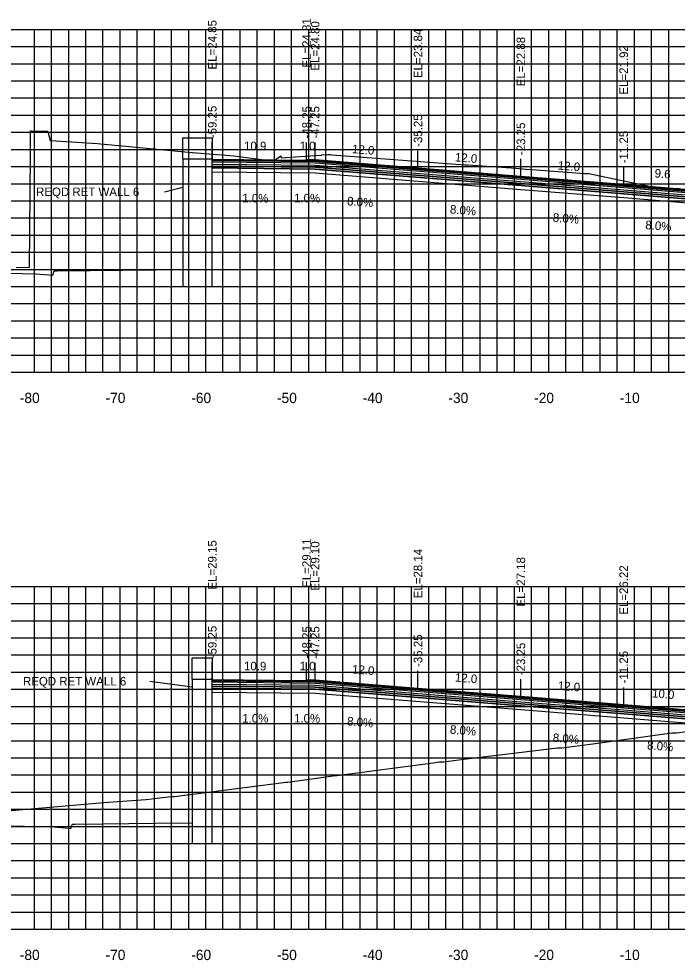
# Model space of a CAD drawing. Extents: x 1800880 to 1814006, y 250083 to 250560.
# Drawn here: x 1812069.2 to 1812146, y 250095.8 to 250205.7 of the extents above; entities that cross this region are included whole.
import ezdxf

# ---------------------------------------------------------------- set-up
doc = ezdxf.new("R2010")
doc.units = 0
for name, color, linetype in [('ANNO-SHT', 7, 'Continuous'), ('ANNO-TXT', 7, 'Continuous'), ('AXIS', 7, 'Continuous'), ('CL-CNST', 7, 'Continuous'), ('DESIGN - DRAINAGE - Bridges', 7, 'Continuous'), ('EPTEXT', 7, 'Continuous'), ('great seal', 7, 'Continuous'), ('Level 37', 7, 'Continuous'), ('Level 46', 7, 'Continuous'), ('Level 62', 7, 'Continuous'), ('SHT-BDR', 7, 'Continuous'), ('SHT-BNDRY', 7, 'Continuous')]:
    doc.layers.add(name, color=color, linetype=linetype)

msp = doc.modelspace()

# ---------------------------------------------------------------- linework, layer by layer
at = {"layer": 'ANNO-SHT'}
for points in [[(1812151.83, 250184.75), (1812151.83, 250184.52), (1812139.75, 250185.49), (1812127.75, 250186.45), (1812103.75, 250188.37), (1812091.75, 250188.49), (1812091.75, 250188.72), (1812103.75, 250188.6), (1812127.75, 250186.68), (1812139.75, 250185.72)], [(1812151.83, 250184.52), (1812151.83, 250184.29), (1812139.75, 250185.26), (1812127.75, 250186.22), (1812103.75, 250188.14), (1812091.75, 250188.26), (1812091.75, 250188.49), (1812103.75, 250188.37), (1812127.75, 250186.45), (1812139.75, 250185.49)], [(1812152.25, 250124.01), (1812152.25, 250123.78), (1812139.75, 250124.78), (1812127.75, 250125.74), (1812103.75, 250127.66), (1812091.75, 250127.78), (1812091.75, 250128.01), (1812103.75, 250127.89), (1812127.75, 250125.97), (1812139.75, 250125.01)], [(1812152.25, 250123.78), (1812152.25, 250123.55), (1812139.75, 250124.55), (1812127.75, 250125.51), (1812103.75, 250127.43), (1812091.75, 250127.55), (1812091.75, 250127.78), (1812103.75, 250127.66), (1812127.75, 250125.74), (1812139.75, 250124.78)]]:
    msp.add_lwpolyline(points, close=True, dxfattribs=at)
at = {"layer": 'AXIS'}
for points in [[(1812103.75, 250189.02), (1812091.75, 250189.14), (1812091.75, 250189.29), (1812102.68, 250189.18), (1812103.75, 250189.17), (1812127.75, 250187.25), (1812139.75, 250186.29), (1812149.33, 250185.52), (1812149.33, 250185.37), (1812139.75, 250186.14), (1812127.75, 250187.1)], [(1812103.75, 250128.31), (1812091.75, 250128.43), (1812091.75, 250128.58), (1812102.68, 250128.47), (1812103.75, 250128.46), (1812127.75, 250126.54), (1812139.75, 250125.58), (1812149.75, 250124.78), (1812149.75, 250124.63), (1812139.75, 250125.43), (1812127.75, 250126.39)]]:
    msp.add_lwpolyline(points, close=True, dxfattribs=at)
at = {"layer": 'CL-CNST'}
for points in [[(1812068.87, 250176.63), (1812070.36, 250176.67), (1812070.42, 250176.68), (1812070.53, 250189.73), (1812070.54, 250191.65), (1812070.55, 250192.58), (1812070.66, 250192.58), (1812072.54, 250192.56), (1812072.56, 250192.51), (1812072.84, 250191.47), (1812072.93, 250191.46), (1812075.9, 250191.28), (1812078.36, 250191.1), (1812089.35, 250190.07), (1812089.45, 250190.06), (1812094.25, 250189.66), (1812097.79, 250189.2), (1812098.21, 250189.17), (1812098.77, 250189.12), (1812098.99, 250189.12), (1812099.23, 250189.31), (1812099.76, 250189.69), (1812099.76, 250189.58), (1812099.78, 250189.51), (1812099.8, 250189.43), (1812103.71, 250189.71), (1812104.5, 250189.77), (1812104.53, 250189.8), (1812105.24, 250189.82), (1812105.4, 250189.82), (1812105.5, 250189.82), (1812105.51, 250189.82), (1812105.7, 250189.81), (1812121.23, 250188.62), (1812121.57, 250188.63), (1812127.16, 250188.25), (1812128.33, 250188.14), (1812128.87, 250188.1), (1812129.54, 250188.05), (1812135.2, 250187.6), (1812135.31, 250187.6), (1812135.67, 250187.6), (1812139.94, 250186.73), (1812142.42, 250186.2), (1812143.55, 250185.96), (1812145.24, 250185.91), (1812146.27, 250185.88)], [(1812052.99, 250111.95), (1812079.1, 250114.22), (1812084, 250114.57), (1812084.05, 250114.57), (1812086.6, 250114.87), (1812087.17, 250114.9), (1812087.35, 250114.9), (1812100.08, 250116.54), (1812100.33, 250116.57), (1812100.56, 250116.59), (1812106.14, 250117.38), (1812106.29, 250117.38), (1812117.53, 250118.86), (1812118.21, 250118.96), (1812118.72, 250118.96), (1812118.76, 250118.96), (1812121.11, 250119.26), (1812132.02, 250120.58), (1812132.33, 250120.59), (1812132.55, 250120.59), (1812136.15, 250121.06), (1812145.36, 250122.33), (1812145.79, 250122.33), (1812145.89, 250122.33), (1812148.32, 250122.65)]]:
    msp.add_lwpolyline(points, dxfattribs=at)
at = {"layer": 'DESIGN - DRAINAGE - Bridges'}
for p, q in [((1812001, 250164.43), (1812301, 250164.43)), ((1812071, 250164.37), (1812071, 250164.43)), ((1812081, 250164.37), (1812081, 250164.43)), ((1812091, 250164.37), (1812091, 250164.43)), ((1812101, 250164.37), (1812101, 250164.43)), ((1812111, 250164.37), (1812111, 250164.43)), ((1812121, 250164.37), (1812121, 250164.43)), ((1812131, 250164.37), (1812131, 250164.43)), ((1812141, 250164.37), (1812141, 250164.43)), ((1812001, 250099.43), (1812301, 250099.43)), ((1812071, 250099.37), (1812071, 250099.43)), ((1812081, 250099.37), (1812081, 250099.43)), ((1812091, 250099.37), (1812091, 250099.43)), ((1812101, 250099.37), (1812101, 250099.43)), ((1812111, 250099.37), (1812111, 250099.43)), ((1812121, 250099.37), (1812121, 250099.43)), ((1812131, 250099.37), (1812131, 250099.43)), ((1812141, 250099.37), (1812141, 250099.43))]:
    msp.add_line(p, q, dxfattribs=at)
at = {"layer": 'EPTEXT'}
for p, q in [((1812086.19, 250185.48), (1812088.33, 250186.02)), ((1812084.46, 250128.37), (1812089.42, 250127.7))]:
    msp.add_line(p, q, dxfattribs=at)
at = {"layer": 'great seal'}
for points in [[(1812103.75, 250188.83), (1812091.75, 250188.95), (1812091.75, 250189.14), (1812103.75, 250189.02), (1812127.75, 250187.1), (1812139.75, 250186.14), (1812149.33, 250185.37), (1812151.83, 250185.17), (1812151.83, 250184.98), (1812139.75, 250185.95), (1812127.75, 250186.91)], [(1812103.75, 250128.12), (1812091.75, 250128.24), (1812091.75, 250128.43), (1812103.75, 250128.31), (1812127.75, 250126.39), (1812139.75, 250125.43), (1812149.75, 250124.63), (1812152.25, 250124.43), (1812152.25, 250124.24), (1812139.75, 250125.24), (1812127.75, 250126.2)]]:
    msp.add_lwpolyline(points, close=True, dxfattribs=at)
at = {"layer": 'Level 37'}
for p, q in [((1812091.75, 250189.29), (1812091.75, 250191.29)), ((1812102.75, 250189.25), (1812102.75, 250191.25)), ((1812103.75, 250189.24), (1812103.75, 250191.24)), ((1812115.75, 250188.28), (1812115.75, 250190.28)), ((1812127.75, 250187.32), (1812127.75, 250189.32)), ((1812139.75, 250186.36), (1812139.75, 250188.36)), ((1812091.75, 250128.58), (1812091.75, 250130.58)), ((1812102.75, 250128.54), (1812102.75, 250130.54)), ((1812103.75, 250128.53), (1812103.75, 250130.53)), ((1812115.75, 250127.57), (1812115.75, 250129.57)), ((1812127.75, 250126.61), (1812127.75, 250128.61)), ((1812139.75, 250125.65), (1812139.75, 250127.65))]:
    msp.add_line(p, q, dxfattribs=at)
for points in [[(1812103.75, 250189.17), (1812102.68, 250189.18), (1812102.75, 250189.25), (1812103.75, 250189.24), (1812115.75, 250188.28), (1812127.75, 250187.32), (1812139.75, 250186.36), (1812139.75, 250186.29), (1812127.75, 250187.25)], [(1812103.75, 250128.46), (1812102.68, 250128.47), (1812102.75, 250128.54), (1812103.75, 250128.53), (1812115.75, 250127.57), (1812127.75, 250126.61), (1812139.75, 250125.65), (1812139.75, 250125.58), (1812127.75, 250126.54)]]:
    msp.add_lwpolyline(points, close=True, dxfattribs=at)
at = {"layer": 'Level 46'}
for p, q in [((1812001, 250204.43), (1812301, 250204.43)), ((1812071, 250164.43), (1812071, 250204.43)), ((1812073, 250164.43), (1812073, 250204.43)), ((1812075, 250164.43), (1812075, 250204.43)), ((1812077, 250164.43), (1812077, 250204.43)), ((1812079, 250164.43), (1812079, 250204.43)), ((1812081, 250164.43), (1812081, 250204.43)), ((1812083, 250164.43), (1812083, 250204.43)), ((1812085, 250164.43), (1812085, 250204.43)), ((1812087, 250164.43), (1812087, 250204.43)), ((1812089, 250164.43), (1812089, 250204.43)), ((1812091, 250164.43), (1812091, 250204.43)), ((1812093, 250164.43), (1812093, 250204.43)), ((1812095, 250164.43), (1812095, 250204.43)), ((1812097, 250164.43), (1812097, 250204.43)), ((1812099, 250164.43), (1812099, 250204.43)), ((1812101, 250164.43), (1812101, 250204.43)), ((1812103, 250164.43), (1812103, 250204.43)), ((1812105, 250164.43), (1812105, 250204.43)), ((1812107, 250164.43), (1812107, 250204.43)), ((1812109, 250164.43), (1812109, 250204.43)), ((1812111, 250164.43), (1812111, 250204.43)), ((1812113, 250164.43), (1812113, 250204.43)), ((1812115, 250164.43), (1812115, 250204.43)), ((1812117, 250164.43), (1812117, 250204.43)), ((1812119, 250164.43), (1812119, 250204.43)), ((1812121, 250164.43), (1812121, 250204.43)), ((1812123, 250164.43), (1812123, 250204.43)), ((1812125, 250164.43), (1812125, 250204.43)), ((1812127, 250164.43), (1812127, 250204.43)), ((1812129, 250164.43), (1812129, 250204.43)), ((1812131, 250164.43), (1812131, 250204.43)), ((1812133, 250164.43), (1812133, 250204.43)), ((1812135, 250164.43), (1812135, 250204.43)), ((1812137, 250164.43), (1812137, 250204.43)), ((1812139, 250164.43), (1812139, 250204.43)), ((1812141, 250164.43), (1812141, 250204.43)), ((1812143, 250164.43), (1812143, 250204.43)), ((1812145, 250164.43), (1812145, 250204.43)), ((1812001, 250202.43), (1812301, 250202.43)), ((1812001, 250200.43), (1812301, 250200.43)), ((1812001, 250198.43), (1812301, 250198.43)), ((1812001, 250196.43), (1812301, 250196.43)), ((1812001, 250194.43), (1812301, 250194.43)), ((1812001, 250192.43), (1812301, 250192.43)), ((1812001, 250190.43), (1812301, 250190.43)), ((1812001, 250188.43), (1812301, 250188.43)), ((1812001, 250186.43), (1812301, 250186.43)), ((1812001, 250184.43), (1812301, 250184.43)), ((1812001, 250182.43), (1812301, 250182.43)), ((1812001, 250180.43), (1812301, 250180.43)), ((1812001, 250178.43), (1812301, 250178.43)), ((1812001, 250176.43), (1812301, 250176.43)), ((1812001, 250174.43), (1812301, 250174.43)), ((1812001, 250172.43), (1812301, 250172.43)), ((1812001, 250170.43), (1812301, 250170.43)), ((1812001, 250168.43), (1812301, 250168.43)), ((1812001, 250166.43), (1812301, 250166.43)), ((1812001, 250164.43), (1812301, 250164.43)), ((1812001, 250139.43), (1812301, 250139.43)), ((1812071, 250099.43), (1812071, 250139.43)), ((1812073, 250099.43), (1812073, 250139.43)), ((1812075, 250099.43), (1812075, 250139.43)), ((1812077, 250099.43), (1812077, 250139.43)), ((1812079, 250099.43), (1812079, 250139.43)), ((1812081, 250099.43), (1812081, 250139.43)), ((1812083, 250099.43), (1812083, 250139.43)), ((1812085, 250099.43), (1812085, 250139.43)), ((1812087, 250099.43), (1812087, 250139.43)), ((1812089, 250099.43), (1812089, 250139.43)), ((1812091, 250099.43), (1812091, 250139.43)), ((1812093, 250099.43), (1812093, 250139.43)), ((1812095, 250099.43), (1812095, 250139.43)), ((1812097, 250099.43), (1812097, 250139.43)), ((1812099, 250099.43), (1812099, 250139.43)), ((1812101, 250099.43), (1812101, 250139.43)), ((1812103, 250099.43), (1812103, 250139.43)), ((1812105, 250099.43), (1812105, 250139.43)), ((1812107, 250099.43), (1812107, 250139.43)), ((1812109, 250099.43), (1812109, 250139.43)), ((1812111, 250099.43), (1812111, 250139.43)), ((1812113, 250099.43), (1812113, 250139.43)), ((1812115, 250099.43), (1812115, 250139.43)), ((1812117, 250099.43), (1812117, 250139.43)), ((1812119, 250099.43), (1812119, 250139.43)), ((1812121, 250099.43), (1812121, 250139.43)), ((1812123, 250099.43), (1812123, 250139.43)), ((1812125, 250099.43), (1812125, 250139.43)), ((1812127, 250099.43), (1812127, 250139.43)), ((1812129, 250099.43), (1812129, 250139.43)), ((1812131, 250099.43), (1812131, 250139.43)), ((1812133, 250099.43), (1812133, 250139.43)), ((1812135, 250099.43), (1812135, 250139.43)), ((1812137, 250099.43), (1812137, 250139.43)), ((1812139, 250099.43), (1812139, 250139.43)), ((1812141, 250099.43), (1812141, 250139.43)), ((1812143, 250099.43), (1812143, 250139.43)), ((1812145, 250099.43), (1812145, 250139.43)), ((1812001, 250137.43), (1812301, 250137.43)), ((1812001, 250135.43), (1812301, 250135.43)), ((1812001, 250133.43), (1812301, 250133.43)), ((1812001, 250131.43), (1812301, 250131.43)), ((1812001, 250129.43), (1812301, 250129.43)), ((1812001, 250127.43), (1812301, 250127.43)), ((1812001, 250125.43), (1812301, 250125.43)), ((1812001, 250123.43), (1812301, 250123.43)), ((1812001, 250121.43), (1812301, 250121.43)), ((1812001, 250119.43), (1812301, 250119.43)), ((1812001, 250117.43), (1812301, 250117.43)), ((1812001, 250115.43), (1812301, 250115.43)), ((1812001, 250113.43), (1812301, 250113.43)), ((1812001, 250111.43), (1812301, 250111.43)), ((1812001, 250109.43), (1812301, 250109.43)), ((1812001, 250107.43), (1812301, 250107.43)), ((1812001, 250105.43), (1812301, 250105.43)), ((1812001, 250103.43), (1812301, 250103.43)), ((1812001, 250101.43), (1812301, 250101.43)), ((1812001, 250099.43), (1812301, 250099.43))]:
    msp.add_line(p, q, dxfattribs=at)
at = {"layer": 'Level 62'}
for points in [[(1812091.75, 250189.28), (1812088.33, 250189.28), (1812088.33, 250191.78), (1812091.75, 250191.78)], [(1812088.33, 250174.43), (1812091.75, 250174.43), (1812091.75, 250189.28), (1812088.33, 250189.28)], [(1812091.75, 250128.58), (1812089.42, 250128.58), (1812089.42, 250131.08), (1812091.75, 250131.08)], [(1812089.42, 250109.43), (1812091.75, 250109.43), (1812091.75, 250128.58), (1812089.42, 250128.58)]]:
    msp.add_lwpolyline(points, close=True, dxfattribs=at)
for points in [[(1812091.75, 250189.29), (1812102.68, 250189.18), (1812102.75, 250189.25), (1812103.75, 250189.24), (1812115.75, 250188.28), (1812127.75, 250187.32), (1812139.75, 250186.36), (1812149.33, 250185.59), (1812151.83, 250185.17), (1812151.83, 250183.78)], [(1812001, 250176.03), (1812019.57, 250176.43), (1812034.68, 250176.75), (1812060.07, 250176.17), (1812071.17, 250175.92), (1812072.67, 250175.8), (1812073.16, 250175.76), (1812073.28, 250176.14), (1812073.32, 250176.26), (1812073.57, 250176.26), (1812073.65, 250176.26), (1812085.16, 250176.38), (1812088.33, 250176.41)], [(1812091.75, 250128.58), (1812102.68, 250128.47), (1812102.75, 250128.54), (1812103.75, 250128.53), (1812115.75, 250127.57), (1812127.75, 250126.61), (1812139.75, 250125.65), (1812149.75, 250124.85), (1812152.25, 250124.43), (1812152.25, 250123.05)], [(1812001, 250112.12), (1812021.66, 250112.54), (1812051.01, 250111.87), (1812073.28, 250111.36), (1812074.61, 250111.25), (1812075.26, 250111.2), (1812075.38, 250111.54), (1812075.43, 250111.7), (1812075.65, 250111.7), (1812075.76, 250111.7), (1812085.12, 250111.79), (1812089.42, 250111.83)]]:
    msp.add_lwpolyline(points, dxfattribs=at)
at = {"layer": 'SHT-BNDRY'}
for points in [[(1812151.83, 250184.29), (1812151.83, 250183.78), (1812139.75, 250184.76), (1812127.75, 250185.72), (1812103.75, 250187.64), (1812091.75, 250187.76), (1812091.75, 250188.26), (1812103.75, 250188.14), (1812127.75, 250186.22), (1812139.75, 250185.26)], [(1812152.25, 250123.55), (1812152.25, 250123.05), (1812139.75, 250124.05), (1812127.75, 250125.01), (1812103.75, 250126.93), (1812091.75, 250127.05), (1812091.75, 250127.55), (1812103.75, 250127.43), (1812127.75, 250125.51), (1812139.75, 250124.55)]]:
    msp.add_lwpolyline(points, close=True, dxfattribs=at)

# ---------------------------------------------------------------- texts
for s, p in [('-80', (1812069.3, 250160.83)), ('-70', (1812079.3, 250160.83)), ('-60', (1812089.3, 250160.83)), ('-50', (1812099.3, 250160.83)), ('-40', (1812109.3, 250160.83)), ('-30', (1812119.3, 250160.83)), ('-20', (1812129.3, 250160.83)), ('-10', (1812139.3, 250160.83)), ('-80', (1812069.3, 250095.83)), ('-70', (1812079.3, 250095.83)), ('-60', (1812089.3, 250095.83)), ('-50', (1812099.3, 250095.83)), ('-40', (1812109.3, 250095.83)), ('-30', (1812119.3, 250095.83)), ('-20', (1812129.3, 250095.83)), ('-10', (1812139.3, 250095.83))]:
    msp.add_text(s, height=1.2).set_placement(p)
at = {"layer": 'ANNO-TXT'}
for s, rotation, p in [('10.9', 359.4271, (1812095.45, 250190.35)), ('1.0', 359.4271, (1812101.94, 250190.35)), ('12.0', 355.4261, (1812108.03, 250190)), ('12.0', 355.4261, (1812120.03, 250189.04)), ('12.0', 355.4261, (1812132.03, 250188.08)), ('9.6', 355.4261, (1812143.33, 250187.17)), ('1.0%', 359.4271, (1812095.25, 250184.25)), ('1.0%', 359.4271, (1812101.29, 250184.26)), ('8.0%', 355.4261, (1812107.45, 250183.92)), ('8.0%', 355.4261, (1812119.45, 250182.96)), ('8.0%', 355.4261, (1812131.45, 250182)), ('8.0%', 355.4261, (1812142.24, 250181.14)), ('10.9', 359.4271, (1812095.45, 250129.65)), ('1.0', 359.4271, (1812101.94, 250129.65)), ('12.0', 355.4261, (1812108.03, 250129.29)), ('12.0', 355.4261, (1812120.03, 250128.33)), ('12.0', 355.4261, (1812132.03, 250127.37)), ('10.0', 355.4261, (1812143.03, 250126.49)), ('1.0%', 359.4271, (1812095.25, 250123.55)), ('1.0%', 359.4271, (1812101.29, 250123.56)), ('8.0%', 355.4261, (1812107.45, 250123.22)), ('8.0%', 355.4261, (1812119.45, 250122.26)), ('8.0%', 355.4261, (1812131.45, 250121.3)), ('8.0%', 355.4261, (1812142.45, 250120.42))]:
    msp.add_text(s, height=1, rotation=rotation, dxfattribs=at).set_placement(p)
at = {"layer": 'EPTEXT'}
for p in [(1812071.2, 250184.98), (1812069.67, 250127.87)]:
    msp.add_text('REQD RET WALL 6', height=1, dxfattribs=at).set_placement(p)
at = {"layer": 'SHT-BDR'}
for s, p in [('EL=24.85', (1812092.25, 250199.76)), ('EL=24.81', (1812103.25, 250199.97)), ('EL=24.80', (1812104.25, 250199.63)), ('EL=23.84', (1812116.25, 250198.75)), ('EL=22.88', (1812128.25, 250197.79)), ('EL=21.92', (1812140.25, 250196.83)), ('-59.25', (1812092.25, 250191.74)), ('-48.25', (1812103.25, 250191.7)), ('-47.25', (1812104.25, 250191.69)), ('-35.25', (1812116.25, 250190.73)), ('-23.25', (1812128.25, 250189.77)), ('-11.25', (1812140.25, 250188.81)), ('EL=29.15', (1812092.25, 250139.06)), ('EL=29.11', (1812103.25, 250139.27)), ('EL=29.10', (1812104.25, 250138.93)), ('EL=28.14', (1812116.25, 250138.05)), ('EL=27.18', (1812128.25, 250137.09)), ('EL=26.22', (1812140.25, 250136.13)), ('-59.25', (1812092.25, 250131.04)), ('-48.25', (1812103.25, 250131)), ('-47.25', (1812104.25, 250130.99)), ('-35.25', (1812116.25, 250130.03)), ('-23.25', (1812128.25, 250129.07)), ('-11.25', (1812140.25, 250128.11))]:
    msp.add_text(s, height=1, rotation=90, dxfattribs=at).set_placement(p)

doc.saveas('drawing.dxf')
